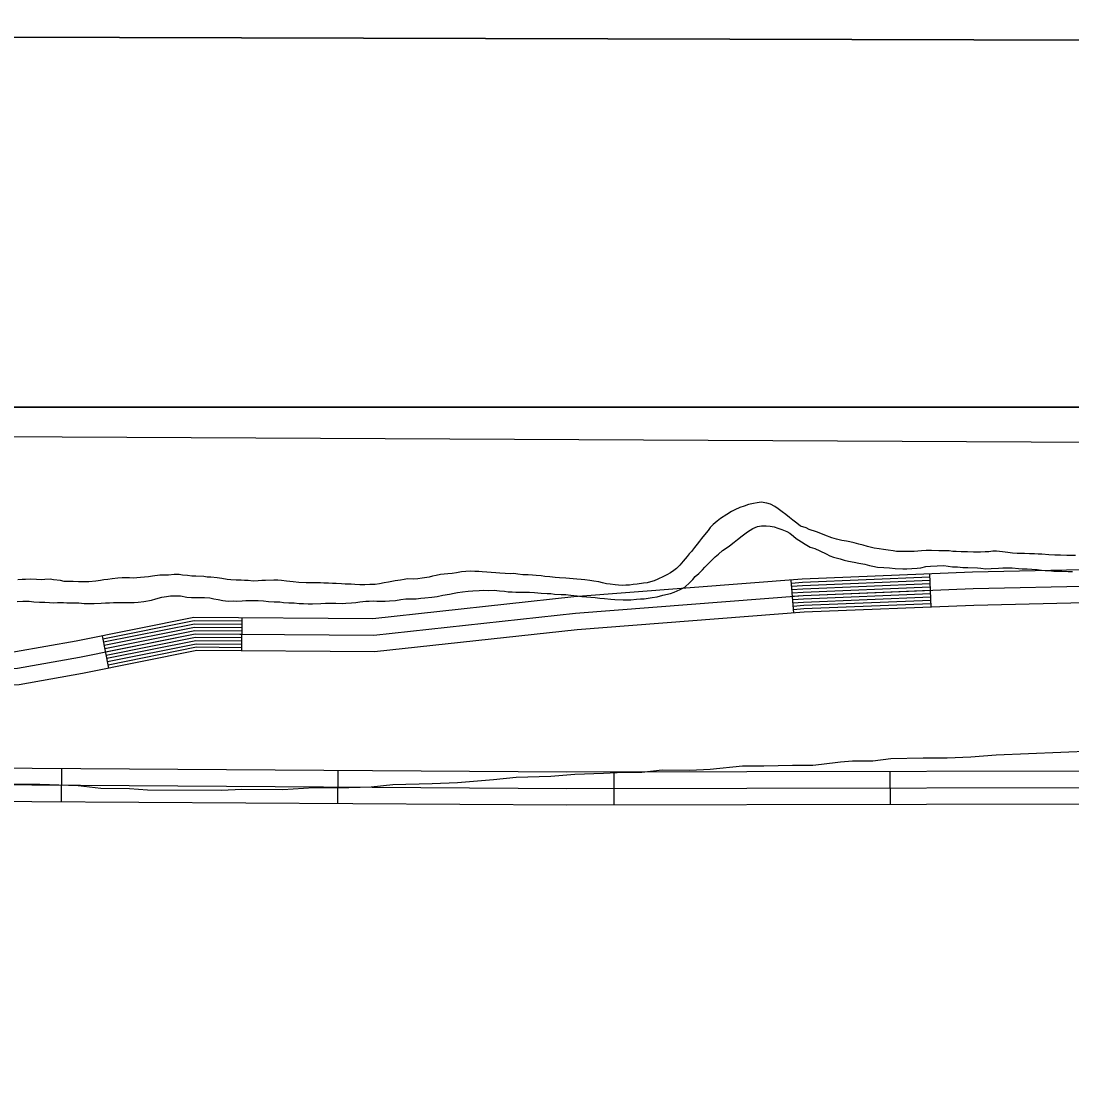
# Model space of a CAD drawing. Extents: x 3161665 to 3199565, y 885729 to 911164.
# Drawn here: x 3192148 to 3193099, y 908375 to 909326 of the extents above; entities that cross this region are included whole.
import ezdxf

# ---------------------------------------------------------------- set-up
doc = ezdxf.new("R2010")
doc.units = 0
for name, color, linetype in [('V-GRID-FRAM', 7, 'Continuous'), ('V-ROAD-CNTR', 7, 'Continuous'), ('V-SITE-VEGE', 7, 'Continuous'), ('V-TOPO-BNDY', 7, 'Continuous'), ('V-TOPO-SHOR', 7, 'Continuous')]:
    doc.layers.add(name, color=color, linetype=linetype)

msp = doc.modelspace()

# ---------------------------------------------------------------- linework, layer by layer
at = {"layer": 'V-GRID-FRAM'}
msp.add_lwpolyline([(3165935.64, 909383.8), (3197271.31, 909297.21), (3197228.98, 891108.84), (3165877.44, 891195.48), (3165935.64, 909383.8)], dxfattribs=at)
at = {"layer": 'V-ROAD-CNTR'}
for p, q in [((3192847.38, 908790.05), (3192845.06, 908819.96)), ((3192971.7, 908795.45), (3192970.49, 908825.42)), ((3192347.78, 908755.74), (3192348.01, 908785.74)), ((3192227.47, 908740.04), (3192221.57, 908769.45)), ((3192184.63, 908649.39), (3192184.43, 908619.39)), ((3192434.62, 908647.72), (3192434.42, 908617.72)), ((3192684.49, 908646.42), (3192684.55, 908616.42)), ((3192934.49, 908646.91), (3192934.55, 908616.91))]:
    msp.add_line(p, q, dxfattribs=at)
for points in [[(3194206.38, 908658.87), (3193999.93, 908714.27), (3193856.78, 908744.77), (3193772.46, 908782.76), (3193683.59, 908820.73), (3193602.92, 908842.97), (3193523.56, 908852.82), (3193355.35, 908851.98), (3193196.81, 908831.05), (3193122.59, 908829.55), (3193009.33, 908827), (3192855.07, 908820.74), (3192648.42, 908804.69), (3192466.43, 908784.85)], [(3194202.06, 908644.5), (3193996.42, 908699.68), (3193852.08, 908730.44), (3193766.43, 908769.02), (3193678.62, 908806.54), (3193599.99, 908828.22), (3193522.67, 908837.81), (3193356.37, 908836.98), (3193197.95, 908816.07), (3193122.91, 908814.55), (3193009.81, 908812.01), (3192855.96, 908805.76), (3192649.81, 908789.75), (3192467.19, 908769.85)], [(3194197.74, 908630.13), (3193992.91, 908685.09), (3193847.39, 908716.1), (3193760.4, 908755.29), (3193673.66, 908792.35), (3193597.06, 908813.47), (3193521.78, 908822.81), (3193357.39, 908821.99), (3193199.08, 908801.09), (3193123.23, 908799.55), (3193010.28, 908797.02), (3192856.84, 908790.79), (3192651.21, 908774.81), (3192467.95, 908754.84)], [(3192970.61, 908822.43), (3192855.25, 908817.74), (3192845.29, 908816.97)], [(3192970.73, 908819.43), (3192855.43, 908814.75), (3192845.52, 908813.98)], [(3192970.85, 908816.43), (3192855.61, 908811.75), (3192845.75, 908810.99)], [(3192970.97, 908813.44), (3192855.78, 908808.76), (3192845.98, 908808)], [(3192971.09, 908810.44), (3192855.96, 908805.76), (3192846.22, 908805)], [(3192971.21, 908807.44), (3192856.14, 908802.77), (3192846.45, 908802.01)], [(3192971.34, 908804.44), (3192856.31, 908799.77), (3192846.68, 908799.02)], [(3192971.46, 908801.44), (3192856.49, 908796.78), (3192846.91, 908796.03)], [(3192971.58, 908798.45), (3192856.67, 908793.78), (3192847.15, 908793.04)], [(3192466.43, 908784.85), (3192304.27, 908786.07), (3192197.99, 908764.71), (3192142.97, 908754.84), (3192040.66, 908749.69), (3191951.91, 908769.2), (3191900.61, 908775.98), (3191826.03, 908757.55), (3191665.08, 908734.36), (3191567.71, 908723.5), (3191458.53, 908718.96), (3191408.67, 908724.39), (3191311.51, 908732.91), (3191233.9, 908729.75), (3191139.76, 908709.38), (3190994.57, 908707.41), (3190781, 908690.9), (3190552.5, 908680.8), (3190337.32, 908664.08), (3190037.33, 908643.16)], [(3192347.98, 908782.74), (3192304.55, 908783.06), (3192222.15, 908766.51)], [(3192467.19, 908769.85), (3192305.7, 908771.05), (3192200.8, 908749.98), (3192144.68, 908739.91), (3192039.41, 908734.61), (3191949.32, 908754.41), (3191901.45, 908760.74), (3191828.9, 908742.81), (3191666.98, 908719.48), (3191568.85, 908708.54), (3191458.03, 908703.93), (3191407.21, 908709.46), (3191311.16, 908717.88), (3191235.81, 908714.82), (3191141.47, 908694.4), (3190995.25, 908692.42), (3190781.91, 908675.92), (3190553.41, 908665.82), (3190338.42, 908649.12), (3190038.37, 908628.2)], [(3192347.96, 908779.74), (3192304.84, 908780.06), (3192222.75, 908763.57)], [(3192347.94, 908776.74), (3192305.13, 908777.06), (3192223.34, 908760.63)], [(3192347.92, 908773.74), (3192305.42, 908774.06), (3192223.93, 908757.68)], [(3192347.89, 908770.74), (3192305.7, 908771.05), (3192224.52, 908754.74)], [(3192347.87, 908767.74), (3192305.99, 908768.05), (3192225.11, 908751.8)], [(3192347.85, 908764.74), (3192306.28, 908765.05), (3192225.7, 908748.86)], [(3192347.83, 908761.74), (3192306.56, 908762.05), (3192226.29, 908745.92)], [(3192467.95, 908754.84), (3192307.14, 908756.04), (3192203.6, 908735.24), (3192146.38, 908724.98), (3192038.15, 908719.52), (3191946.72, 908739.62), (3191902.3, 908745.5), (3191831.78, 908728.07), (3191668.88, 908704.6), (3191570, 908693.57), (3191457.52, 908688.89), (3191405.74, 908694.53), (3191310.81, 908702.85), (3191237.71, 908699.88), (3191143.17, 908679.42), (3190995.93, 908677.43), (3190782.82, 908660.95), (3190554.32, 908650.85), (3190339.52, 908634.16), (3190039.42, 908613.23)], [(3192347.8, 908758.74), (3192306.85, 908759.05), (3192226.88, 908742.98)], [(3190724.76, 908628), (3191087.37, 908643.45), (3191272.95, 908657.57), (3191362.14, 908662.35), (3191445.19, 908664.42), (3191756.52, 908656.57), (3192158, 908649.56), (3192641.95, 908646.34), (3193293.33, 908647.62), (3193607.32, 908644.62), (3193892.65, 908630.63), (3194108.71, 908613.82), (3194240.84, 908602.01), (3194326.32, 908580.63), (3194388.63, 908546.88), (3194435.92, 908509.59), (3194478.95, 908467.36), (3194513.08, 908439.06), (3194516.55, 908425.43)], [(3190725.45, 908613.02), (3191088.26, 908628.47), (3191273.92, 908642.6), (3191362.73, 908647.36), (3191445.19, 908649.42), (3191756.2, 908641.57), (3192157.81, 908634.56), (3192641.91, 908631.34), (3193293.28, 908632.62), (3193606.88, 908629.62), (3193891.71, 908615.66), (3194107.46, 908598.87)], [(3190726.14, 908598.04), (3191089.15, 908613.5), (3191274.89, 908627.63), (3191363.32, 908632.37), (3191445.19, 908634.41), (3191755.88, 908626.57), (3192157.63, 908619.57), (3192641.88, 908616.34), (3193293.22, 908617.62), (3193606.44, 908614.62), (3193890.76, 908600.69), (3194106.22, 908583.92), (3194235.83, 908572.34), (3194315.36, 908552.45), (3194372.08, 908521.73), (3194416.07, 908487.04), (3194458.83, 908445.07), (3194486.42, 908422.19), (3194496.91, 908381.06)]]:
    msp.add_lwpolyline(points, dxfattribs=at)
at = {"layer": 'V-SITE-VEGE'}
for p, q in [((3195240.08, 909302.82), (3190007.1, 909317.28)), ((3189440.19, 908976.51), (3197270.56, 908976.51)), ((3197270.56, 908976.51), (3189440.19, 908976.51)), ((3192918.97, 908656.27), (3192935.23, 908658.31)), ((3192935.23, 908658.31), (3192964.48, 908659.16)), ((3192964.48, 908659.16), (3192986.15, 908658.98)), ((3192986.15, 908658.98), (3193007.81, 908659.89)), ((3193007.81, 908659.89), (3193030.58, 908661.87)), ((3193030.58, 908661.87), (3193118.34, 908665.5)), ((3192709.85, 908646.05), (3192728.28, 908648.06)), ((3192728.28, 908648.06), (3192753.19, 908647.86)), ((3192753.19, 908647.86), (3192771.61, 908648.8)), ((3192771.61, 908648.8), (3192800.88, 908651.81)), ((3192800.88, 908651.81), (3192820.37, 908651.65)), ((3192820.37, 908651.65), (3192846.37, 908652.53)), ((3192846.37, 908652.53), (3192864.79, 908652.38)), ((3192864.79, 908652.38), (3192872.38, 908653.4)), ((3192872.38, 908653.4), (3192889.72, 908655.43)), ((3192889.72, 908655.43), (3192900.56, 908656.42)), ((3192900.56, 908656.42), (3192918.97, 908656.27)), ((3192542.98, 908636.56), (3192575.5, 908639.55)), ((3192575.5, 908639.55), (3192596.09, 908641.55)), ((3192596.09, 908641.55), (3192627.51, 908642.38)), ((3192627.51, 908642.38), (3192649.18, 908644.37)), ((3192649.18, 908644.37), (3192675.19, 908645.24)), ((3192675.19, 908645.24), (3192693.6, 908646.18)), ((3192693.6, 908646.18), (3192709.85, 908646.05)), ((3192141.14, 908635.47), (3192164.97, 908635.28)), ((3192164.97, 908635.28), (3192199.62, 908633.92)), ((3192199.62, 908633.92), (3192220.18, 908631.58)), ((3192220.18, 908631.58), (3192246.17, 908631.37)), ((3192246.17, 908631.37), (3192262.41, 908630.16)), ((3192262.41, 908630.16), (3192329.55, 908629.62)), ((3192329.55, 908629.62), (3192347.97, 908630.56)), ((3192347.97, 908630.56), (3192384.8, 908630.25)), ((3192384.8, 908630.25), (3192412.97, 908632.2)), ((3192412.97, 908632.2), (3192434.63, 908632.02)), ((3192434.63, 908632.02), (3192464.97, 908632.86)), ((3192464.97, 908632.86), (3192484.48, 908634.87)), ((3192484.48, 908634.87), (3192520.23, 908635.66)), ((3192520.23, 908635.66), (3192542.98, 908636.56))]:
    msp.add_line(p, q, dxfattribs=at)
at = {"layer": 'V-TOPO-BNDY'}
msp.add_line((3189433.77, 908963.92), (3194300.86, 908938.57), dxfattribs=at)
at = {"layer": 'V-TOPO-SHOR'}
for points in [[(3192871.89, 908861.99), (3192868.04, 908863.51), (3192861.43, 908865.8), (3192858.49, 908867.12), (3192853.54, 908868.84), (3192850.06, 908871.28), (3192846.59, 908874.08), (3192843.49, 908876.7), (3192840.2, 908879.31), (3192836.91, 908881.56), (3192833.26, 908884.55), (3192830.15, 908886.62), (3192826.3, 908888.69), (3192822.99, 908889.47), (3192817.84, 908890.45), (3192814.33, 908889.93), (3192810.82, 908889.24), (3192806.57, 908888.18), (3192802.5, 908886.75), (3192798.61, 908885.5), (3192793.98, 908883.35), (3192791.01, 908881.91), (3192786.75, 908879.38), (3192780.99, 908875.57), (3192778.01, 908873.39), (3192774.48, 908870.3), (3192771.86, 908867.38), (3192769.81, 908864.82), (3192766.63, 908860.8), (3192764.01, 908857.7), (3192762.14, 908855.14), (3192760.08, 908852.4), (3192757.65, 908849.48), (3192754.84, 908845.82), (3192752.79, 908843.64), (3192750.92, 908841.26), (3192747.37, 908837.06), (3192744.19, 908833.41), (3192741.21, 908830.5), (3192738.79, 908828.5), (3192735.82, 908826.5), (3192732.66, 908824.7), (3192729.51, 908823.26), (3192724.32, 908820.74), (3192720.99, 908819.12), (3192717.84, 908818.23), (3192714.7, 908817.53), (3192711.38, 908817.01), (3192705.66, 908816.34), (3192701.96, 908815.83), (3192698.82, 908815.32), (3192695.5, 908815.17), (3192692.18, 908815.02), (3192688.87, 908815.43), (3192685.74, 908815.65), (3192681.32, 908816.07), (3192677.82, 908816.48), (3192674.15, 908817.44), (3192670.84, 908818.22), (3192666.42, 908819), (3192662.74, 908819.6), (3192658.32, 908820.02), (3192655.01, 908820.43), (3192651.14, 908820.84), (3192647.83, 908821.06), (3192644.33, 908821.29), (3192641.2, 908821.69), (3192635.31, 908821.94), (3192631.44, 908822.35), (3192626.47, 908822.78), (3192622.23, 908823.2), (3192618.74, 908823.61), (3192614.13, 908824.03), (3192610.82, 908824.25), (3192606.95, 908824.66), (3192602.16, 908824.72), (3192597.74, 908825.14), (3192594.06, 908825.73), (3192590.74, 908825.59), (3192586.13, 908825.82), (3192581.35, 908826.25), (3192577.85, 908826.47), (3192573.61, 908826.89), (3192569.74, 908827.12), (3192565.51, 908827.35), (3192562.38, 908827.57), (3192558.69, 908827.8), (3192555.01, 908827.84), (3192550.58, 908827.71), (3192546.7, 908827.38), (3192542.09, 908826.51), (3192538.21, 908826.01), (3192534.15, 908825.5), (3192530.83, 908825.17), (3192527.51, 908824.84), (3192523.63, 908823.96), (3192520.49, 908823.44), (3192517.34, 908822.56), (3192511.06, 908821.53), (3192507, 908821.02), (3192503.13, 908820.69)], [(3192783.05, 908846.61), (3192786.21, 908848.78), (3192789.19, 908850.96), (3192793.46, 908854.23), (3192796.63, 908856.77), (3192800.72, 908859.86), (3192803.13, 908861.68), (3192805.55, 908863.49), (3192810.38, 908866.57), (3192814.45, 908868.37), (3192818.15, 908868.88), (3192822.39, 908869.01), (3192826.07, 908868.6), (3192829.57, 908868.19), (3192833.05, 908866.86), (3192836.54, 908865.72), (3192841.13, 908863.82), (3192843.88, 908862.5), (3192847.16, 908859.7), (3192849.72, 908857.64), (3192854.48, 908854.64), (3192857.59, 908852.57), (3192862.17, 908849.75), (3192866.39, 908848.42), (3192870.98, 908846.52), (3192876.84, 908843.69), (3192879.96, 908841.99), (3192883.26, 908840.66), (3192889.51, 908839.12), (3192893.18, 908837.97), (3192896.86, 908837.01), (3192902.19, 908836.02), (3192906.24, 908835.24), (3192911.76, 908834.25), (3192915.98, 908833.1), (3192919.11, 908832.51), (3192923.16, 908831.54), (3192929.05, 908831.29), (3192934.21, 908830.86), (3192939.18, 908830.44), (3192946.18, 908829.99), (3192949.87, 908830.13), (3192954.29, 908830.45), (3192959.09, 908830.76), (3192962.41, 908830.91), (3192967.03, 908832.15), (3192971.28, 908832.47), (3192977.18, 908832.77), (3192983.26, 908833.07), (3192991.18, 908832.05), (3192995.6, 908831.82), (3193000.39, 908831.39), (3193004.99, 908831.16), (3193013.65, 908831.06), (3193016.78, 908830.65), (3193021.2, 908830.23), (3193026.18, 908830.54), (3193032.64, 908830.84), (3193036.69, 908830.98), (3193041.12, 908830.93), (3193044.99, 908830.88), (3193050.88, 908830.45), (3193054.01, 908830.23), (3193058.62, 908829.99), (3193063.04, 908829.75), (3193067.83, 908829.51), (3193071.7, 908828.92), (3193074.83, 908828.7), (3193078.7, 908828.47), (3193082.93, 908828.05), (3193086.61, 908828.01), (3193089.93, 908827.97), (3193095.83, 908827.72), (3193099.7, 908827.68)], [(3193102.44, 908842.02), (3193098.58, 908842.25), (3193094.52, 908842.3), (3193088.99, 908842.54), (3193083.83, 908842.6), (3193078.31, 908842.85), (3193071.86, 908843.29), (3193068.73, 908843.33), (3193065.23, 908843.55), (3193060.81, 908843.79), (3193056.38, 908844.02), (3193053.25, 908844.06), (3193049.56, 908844.1), (3193045.33, 908844.33), (3193041.1, 908844.94), (3193036.49, 908845.54), (3193030.97, 908845.97), (3193027.47, 908846.02), (3193023.96, 908845.5), (3193020.64, 908845.36), (3193016.4, 908845.22), (3193009.95, 908845.29), (3193004.79, 908845.54), (3192999.07, 908845.42), (3192994.47, 908845.65), (3192991.34, 908845.69), (3192988.21, 908846.28), (3192983.6, 908846.33), (3192978.81, 908846.39), (3192971.99, 908846.65), (3192967.2, 908846.71), (3192962.96, 908846.39), (3192956.32, 908845.91), (3192952.07, 908845.77), (3192947.47, 908845.83), (3192943.78, 908845.87), (3192940.28, 908845.72), (3192937.33, 908846.31), (3192932.73, 908847.1), (3192928.5, 908847.7), (3192924.82, 908848.11), (3192920.04, 908848.91), (3192914.15, 908850.45), (3192910.11, 908851.6), (3192906.44, 908852.56), (3192902.03, 908853.72), (3192898.17, 908854.5), (3192895.04, 908855.09), (3192890.99, 908855.87), (3192886.21, 908856.85), (3192881.8, 908858.19), (3192875.38, 908860.66), (3192871.89, 908861.99)], [(3192340.14, 908801), (3192343.27, 908800.96), (3192348.25, 908801.27), (3192351.39, 908801.42), (3192358.76, 908801.52), (3192362.63, 908801.48), (3192367.42, 908801.05), (3192372.02, 908800.63), (3192377, 908800.21), (3192382.34, 908800.14), (3192385.65, 908799.74), (3192390.44, 908799.31), (3192395.23, 908799.26), (3192399.65, 908798.84), (3192403.71, 908798.79), (3192407.94, 908798.56), (3192411.81, 908798.52), (3192419.37, 908798.8), (3192423.62, 908799.12), (3192429.52, 908799.05), (3192433.02, 908799.01), (3192438.54, 908798.76), (3192442.05, 908798.91), (3192447.03, 908799.4), (3192450.91, 908799.73), (3192454.6, 908800.24), (3192459.95, 908800.73), (3192463.08, 908800.88), (3192466.59, 908801.02), (3192470.09, 908800.98), (3192473.41, 908800.94), (3192477.46, 908800.9), (3192481.34, 908801.22), (3192487.05, 908801.52), (3192491.86, 908802.39), (3192496.29, 908802.89), (3192500.71, 908802.84), (3192505.69, 908802.97), (3192509.75, 908803.66), (3192513.44, 908803.99), (3192519.72, 908804.47), (3192524.7, 908805.15), (3192529.87, 908806.19), (3192535.78, 908807.23), (3192540.03, 908808.1), (3192542.99, 908808.62), (3192547.6, 908809.31), (3192552.77, 908809.99), (3192557.02, 908810.31), (3192562.55, 908810.61), (3192566.98, 908810.74), (3192571.4, 908810.51), (3192576.19, 908810.64), (3192580.98, 908810.22), (3192585.58, 908809.79), (3192588.9, 908809.39), (3192592.39, 908809.16), (3192595.9, 908809.12), (3192599.03, 908809.09), (3192604.37, 908809.03), (3192608.25, 908808.98), (3192612.85, 908808.56), (3192618.74, 908807.94), (3192624.27, 908807.69), (3192627.4, 908807.66), (3192630.9, 908807.25), (3192636.97, 908806.81), (3192641.03, 908806.95), (3192645.63, 908806.34), (3192651.34, 908805.54), (3192655.57, 908805.12), (3192659.81, 908804.7), (3192667.54, 908804.06), (3192671.96, 908803.64), (3192676.01, 908803.23), (3192681.72, 908802.79), (3192685.4, 908802.38), (3192693.14, 908802.11), (3192696.46, 908801.89), (3192699.96, 908802.03), (3192704.95, 908802.71), (3192708.63, 908802.85), (3192712.14, 908803), (3192719.15, 908804.02), (3192723.77, 908804.71), (3192728.95, 908806.12), (3192735.79, 908807.7), (3192739.12, 908808.95), (3192744.49, 908811.29), (3192748.76, 908813.64), (3192753.41, 908817.82), (3192756.02, 908820.37), (3192758.27, 908823.11), (3192761.43, 908826.02), (3192764.79, 908829.3), (3192766.84, 908831.49), (3192768.9, 908833.68), (3192774.11, 908838.78), (3192776.35, 908840.97), (3192779.14, 908843.33), (3192783.05, 908846.61)], [(3192503.13, 908820.69), (3192497.78, 908820.94), (3192494.64, 908820.42), (3192491.51, 908819.91), (3192486.7, 908819.22), (3192480.61, 908818), (3192476.73, 908817.31), (3192472.48, 908816.62), (3192468.42, 908815.93), (3192463.81, 908815.98), (3192459.2, 908815.48), (3192454.59, 908815.54), (3192450.17, 908815.77), (3192446.67, 908816.18), (3192441.32, 908816.24), (3192438.01, 908816.46), (3192433.22, 908816.7), (3192429.9, 908816.74), (3192426.22, 908817.15), (3192422.17, 908817.2), (3192419.03, 908817.42), (3192414.24, 908817.47), (3192409.82, 908817.53), (3192405.95, 908817.57), (3192399.5, 908817.83), (3192394.35, 908818.44), (3192388.27, 908819.06), (3192383.85, 908819.48), (3192380.35, 908819.71), (3192376.67, 908819.75), (3192369.11, 908819.47), (3192365.97, 908819.5), (3192362.47, 908819.36), (3192358.04, 908819.04), (3192353.44, 908819.46), (3192350.31, 908819.68), (3192347.17, 908819.72), (3192342.75, 908819.95), (3192337.96, 908820.19), (3192334.65, 908820.42), (3192329.68, 908821.39), (3192325.63, 908821.99), (3192319.74, 908822.61), (3192316.42, 908822.65), (3192313.3, 908823.24), (3192306.11, 908823.32), (3192302.61, 908823.36), (3192298.56, 908823.96), (3192294.14, 908824.38), (3192291.01, 908824.97), (3192286.59, 908824.84), (3192281.42, 908824.34), (3192277.55, 908824.39), (3192273.68, 908824.25), (3192266.85, 908823.41), (3192263.34, 908822.89), (3192255.96, 908822.24), (3192252.64, 908822.09), (3192249.32, 908821.76), (3192246.19, 908821.8), (3192242.68, 908821.84), (3192239.55, 908821.87), (3192235.68, 908821.55), (3192230.32, 908821.06), (3192226.45, 908820.55), (3192222.94, 908820.04), (3192219.98, 908819.52), (3192215.55, 908819.02), (3192209.28, 908818.35), (3192206.14, 908818.39), (3192203.01, 908818.24), (3192199.88, 908818.28), (3192195.09, 908818.51), (3192190.67, 908818.75), (3192187.16, 908818.6), (3192183.67, 908819.57), (3192177.41, 908820.19), (3192174.28, 908820.78), (3192169.49, 908820.47), (3192166.35, 908820.13), (3192161.93, 908820.55), (3192156.59, 908820.61), (3192152.16, 908820.48), (3192149.03, 908820.52), (3192144.97, 908820.2)], [(3192144.56, 908800.66), (3192149.54, 908800.79), (3192155.44, 908800.72), (3192159.67, 908800.3), (3192164.83, 908800.06), (3192169.43, 908799.82), (3192173.86, 908799.59), (3192176.99, 908799.37), (3192180.86, 908799.51), (3192186.39, 908799.63), (3192189.52, 908799.41), (3192194.68, 908799.35), (3192200.4, 908799.28), (3192205.18, 908798.86), (3192210.35, 908798.8), (3192214.21, 908798.57), (3192220.48, 908798.87), (3192224.36, 908799.19), (3192228.05, 908799.34), (3192231.74, 908799.66), (3192235.42, 908799.62), (3192240.77, 908799.74), (3192244.09, 908799.7), (3192250.35, 908799.63), (3192253.86, 908799.96), (3192259.21, 908800.45), (3192266.05, 908801.85), (3192270.12, 908803.09), (3192275.29, 908804.51), (3192279.54, 908805.01), (3192283.23, 908805.52), (3192288.21, 908805.65), (3192292.45, 908805.6), (3192298.15, 908804.43), (3192302.39, 908804.2), (3192306.63, 908804.15), (3192314, 908804.06), (3192318.97, 908803.82), (3192322.47, 908803.04), (3192326.51, 908802.44), (3192330.56, 908801.48), (3192335.34, 908800.87), (3192340.14, 908801)]]:
    msp.add_lwpolyline(points, dxfattribs=at)

doc.saveas('drawing.dxf')
